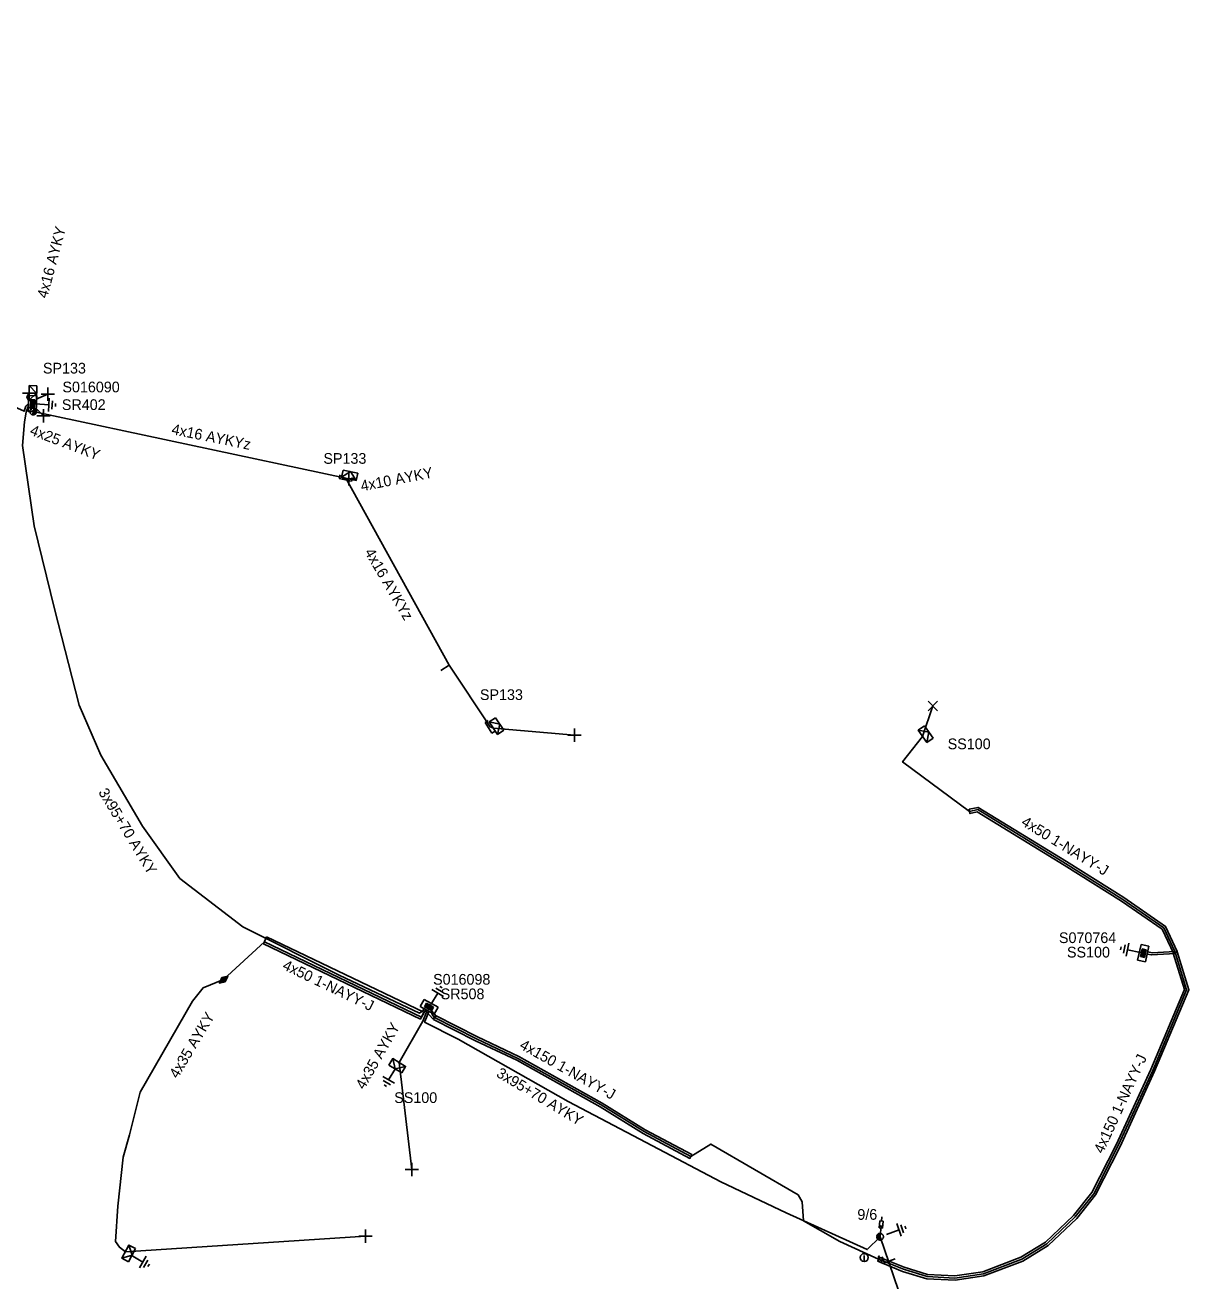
# Model space of a CAD drawing. Extents: x -717562 to -713845, y -1151196 to -1143903.
# Drawn here: x -716981.2 to -716872.4, y -1144669.5 to -1144552.1 of the extents above; entities that cross this region are included whole.
import ezdxf

# ---------------------------------------------------------------- set-up
doc = ezdxf.new("R2010")
doc.units = 0
for name, color, linetype in [('Vrstva 1', 7, 'Continuous'), ('Vrstva 10', 7, 'Continuous'), ('Vrstva 12', 7, 'Continuous'), ('Vrstva 13', 7, 'Continuous'), ('Vrstva 14', 7, 'Continuous'), ('Vrstva 15', 7, 'Continuous'), ('Vrstva 16', 7, 'Continuous'), ('Vrstva 18', 7, 'Continuous'), ('Vrstva 19', 7, 'Continuous'), ('Vrstva 2', 7, 'Continuous'), ('Vrstva 20', 7, 'Continuous'), ('Vrstva 28', 7, 'Continuous'), ('Vrstva 29', 7, 'Continuous'), ('Vrstva 30', 7, 'Continuous'), ('Vrstva 31', 7, 'Continuous'), ('Vrstva 33', 7, 'Continuous'), ('Vrstva 34', 7, 'Continuous'), ('Vrstva 36', 7, 'Continuous'), ('Vrstva 4', 7, 'Continuous'), ('Vrstva 5', 7, 'Continuous'), ('Vrstva 52', 7, 'Continuous'), ('Vrstva 53', 7, 'Continuous'), ('Vrstva 54', 7, 'Continuous'), ('Vrstva 55', 7, 'Continuous'), ('Vrstva 59', 7, 'Continuous'), ('Vrstva 6', 7, 'Continuous'), ('Vrstva 8', 7, 'Continuous'), ('Vrstva 9', 7, 'Continuous')]:
    doc.layers.add(name, color=color, linetype=linetype)

# ---------------------------------------------------------------- blocks, each defined once
blk = doc.blocks.new('NN440')
at = {"layer": 'Vrstva 2'}
for points in [[(0.63, 0), (0.63, 0.06), (0.62, 0.13), (0.6, 0.19), (0.58, 0.25), (0.55, 0.31), (0.51, 0.37), (0.47, 0.42), (0.42, 0.46), (0.37, 0.51), (0.32, 0.54), (0.26, 0.57), (0.2, 0.59), (0.13, 0.61), (0.07, 0.62), (0, 0.63), (-0.06, 0.62), (-0.13, 0.61), (-0.19, 0.59), (-0.26, 0.57), (-0.31, 0.54), (-0.37, 0.51), (-0.42, 0.46), (-0.47, 0.42), (-0.51, 0.37), (-0.54, 0.31), (-0.57, 0.25), (-0.6, 0.19), (-0.62, 0.13), (-0.63, 0.06), (-0.63, 0), (-0.63, -0.07), (-0.62, -0.14), (-0.6, -0.2), (-0.57, -0.26), (-0.54, -0.32), (-0.51, -0.37), (-0.47, -0.43), (-0.42, -0.47), (-0.37, -0.51), (-0.31, -0.55), (-0.26, -0.58), (-0.19, -0.6), (-0.13, -0.62), (-0.06, -0.63), (0, -0.63), (0.07, -0.63), (0.13, -0.62), (0.2, -0.6), (0.26, -0.58), (0.32, -0.55), (0.37, -0.51), (0.42, -0.47), (0.47, -0.43), (0.51, -0.37), (0.55, -0.32), (0.58, -0.26), (0.6, -0.2), (0.62, -0.14), (0.63, -0.07), (0.63, 0)], [(-0.63, 0), (0.63, 0)], [(-0.6, -0.18), (0.57, -0.18)], [(-0.51, -0.32), (0.5, -0.32)], [(-0.37, -0.47), (0.35, -0.47)]]:
    blk.add_lwpolyline(points, dxfattribs=at)
blk = doc.blocks.new('NN840')
at = {"layer": 'Vrstva 15'}
for points in [[(0, 0.62), (0, -0.63)], [(-0.75, -0.71), (-0.75, -0.66)], [(-0.73, -0.76), (-0.75, -0.71)], [(-0.66, -0.8), (-0.73, -0.76)], [(-0.63, -0.8), (-0.66, -0.8)], [(-0.56, -0.76), (-0.63, -0.8)], [(-0.54, -0.71), (-0.56, -0.76)], [(-0.54, -0.38), (-0.54, -0.71)], [(-0.33, -0.38), (-0.33, -0.8)], [(-0.33, -0.64), (-0.13, -0.38)], [(-0.26, -0.56), (-0.09, -0.8)]]:
    blk.add_lwpolyline(points, dxfattribs=at)
blk = doc.blocks.new('NN770')
at = {"layer": 'Vrstva 10'}
for p, q in [((0, 0.19), (0, 0.26)), ((0, -0.28), (0, 0.11))]:
    blk.add_line(p, q, dxfattribs=at)
blk.add_circle((0, -0.01), 0.375, dxfattribs=at)
blk = doc.blocks.new('NN870')
at = {"layer": 'Vrstva 4'}
for points in [[(0, -0.25), (0.5, 0), (0, 0.25), (-0.5, 0), (0, -0.25)], [(0.37, 0), (0, 0.19), (-0.36, 0), (0, -0.19), (0.37, 0)], [(0.24, 0), (0, 0.12), (-0.25, 0), (0, -0.12), (0.24, 0)], [(0.12, 0), (0, 0.06), (-0.13, 0), (0, -0.06), (0.12, 0)]]:
    blk.add_lwpolyline(points, dxfattribs=at)
blk = doc.blocks.new('NN800')
at = {"layer": 'Vrstva 1'}
for points in [[(-0.44, 0.44), (0.44, -0.44)], [(-0.44, -0.44), (0.44, 0.44)]]:
    blk.add_lwpolyline(points, dxfattribs=at)
blk = doc.blocks.new('NN820')
at = {"layer": 'Vrstva 13'}
for points in [[(0, 0), (0, -1.05)], [(-0.16, -0.81), (0.16, -0.81)], [(-0.16, -1.47), (-0.16, -0.81)], [(0, -1.05), (-0.06, -0.93)], [(0, -1.05), (0.06, -0.93)], [(0.16, -0.81), (0.16, -1.47)], [(0.16, -1.47), (-0.16, -1.47)], [(0, -1.47), (0, -1.87)]]:
    blk.add_lwpolyline(points, dxfattribs=at)
blk = doc.blocks.new('NN620')
at = {"layer": 'Vrstva 8'}
for points in [[(0.75, 0), (-0.75, 0)], [(-0.75, 0), (-0.75, -0.75)], [(0.75, -0.75), (0.75, 0)], [(-0.75, -0.75), (0.75, -0.75)], [(0.37, -0.18), (-0.38, -0.18)], [(-0.38, -0.18), (-0.38, -0.56)], [(-0.38, -0.56), (0.37, -0.56)], [(0.32, -0.23), (-0.33, -0.23)], [(-0.33, -0.23), (-0.33, -0.51)], [(-0.33, -0.51), (0.32, -0.51)], [(0.27, -0.27), (-0.28, -0.27)], [(-0.28, -0.27), (-0.28, -0.46)], [(-0.28, -0.46), (0.27, -0.46)], [(0.23, -0.32), (-0.23, -0.32)], [(-0.23, -0.32), (-0.23, -0.42)], [(-0.23, -0.42), (0.23, -0.42)], [(-0.19, -0.37), (0.19, -0.37)], [(0.23, -0.42), (0.23, -0.32)], [(0.27, -0.46), (0.27, -0.27)], [(0.32, -0.51), (0.32, -0.23)], [(0.37, -0.56), (0.37, -0.18)]]:
    blk.add_lwpolyline(points, dxfattribs=at)
blk = doc.blocks.new('NN630')
at = {"layer": 'Vrstva 9'}
for points in [[(0, -0.7), (-0.7, 0)], [(-0.7, -0.7), (-0.7, 0), (0.7, 0), (0.7, -0.7)], [(-0.7, -0.7), (0.7, -0.7)], [(0, -0.7), (0.7, 0)]]:
    blk.add_lwpolyline(points, dxfattribs=at)
blk = doc.blocks.new('NN810')
at = {"layer": 'Vrstva 14'}
for points in [[(0, -0.64), (0, -1.89)], [(0.63, -1.89), (-0.62, -1.89)], [(0.39, -2.2), (-0.4, -2.2)], [(0, -2.52), (-0.12, -2.52)], [(0.14, -2.52), (0, -2.52)]]:
    blk.add_lwpolyline(points, dxfattribs=at)
blk = doc.blocks.new('NN510')
at = {"layer": 'Vrstva 2'}
blk.add_lwpolyline([(0, 0), (0, 0.94)], dxfattribs=at)
blk = doc.blocks.new('NN515')
at = {"layer": 'Vrstva 2'}
for points in [[(-0.59, 0.18), (0.59, 0.18)], [(-0.59, 0.18), (-0.59, -0.18)], [(0.59, 0.18), (0.59, -0.18)]]:
    blk.add_lwpolyline(points, dxfattribs=at)

msp = doc.modelspace()

# ---------------------------------------------------------------- linework, layer by layer
at = {"layer": 'Vrstva 1'}
msp.add_lwpolyline([(-716887.86, -1144760.11), (-716889.23, -1144732.39), (-716890.23, -1144697.78), (-716901.29, -1144665.4)], dxfattribs=at)
at = {"layer": 'Vrstva 20'}
for points in [[(-716892.97, -1144625.44), (-716892.12, -1144625.27), (-716883.86, -1144630.33), (-716878.5, -1144633.7), (-716874.61, -1144636.39), (-716873.52, -1144638.75), (-716873.88, -1144638.91), (-716874.93, -1144636.65), (-716878.72, -1144634.04), (-716884.08, -1144630.67), (-716892.2, -1144625.69), (-716892.89, -1144625.84)], [(-716958.62, -1144637.38), (-716943.93, -1144644.42), (-716944.24, -1144645.05), (-716958.92, -1144638.01)], [(-716873.51, -1144638.77), (-716872.43, -1144642.32), (-716875.63, -1144649.93), (-716878.85, -1144656.98), (-716881.15, -1144661.5), (-716882.9, -1144663.69), (-716885.59, -1144666.23), (-716887.95, -1144667.68), (-716891.58, -1144669.05), (-716894.28, -1144669.47), (-716896.92, -1144669.33), (-716899.18, -1144668.64), (-716901.51, -1144667.7), (-716901.37, -1144667.32), (-716899.04, -1144668.26), (-716896.84, -1144668.93), (-716894.3, -1144669.07), (-716891.68, -1144668.67), (-716888.13, -1144667.32), (-716885.83, -1144665.91), (-716883.2, -1144663.41), (-716881.49, -1144661.28), (-716879.21, -1144656.8), (-716875.99, -1144649.77), (-716872.85, -1144642.3), (-716873.89, -1144638.89)], [(-716943.41, -1144644.08), (-716942.77, -1144644.78), (-716943.07, -1144645.04), (-716943.71, -1144644.34)], [(-716942.83, -1144644.73), (-716938.91, -1144646.72), (-716935.04, -1144648.55), (-716927.26, -1144652.91), (-716923.23, -1144655.41), (-716918.88, -1144657.72), (-716919.06, -1144658.08), (-716923.43, -1144655.75), (-716927.46, -1144653.25), (-716935.22, -1144648.91), (-716939.09, -1144647.08), (-716943.01, -1144645.09)]]:
    msp.add_lwpolyline(points, close=True, dxfattribs=at)
at = {"layer": 'Vrstva 5'}
for points in [[(-716998.85, -1144548.8), (-716998.18, -1144558.5), (-716997.3, -1144567.18), (-716996.65, -1144573.74), (-716997.16, -1144578.29), (-716997.44, -1144584.25), (-716997.21, -1144584.93), (-716996.53, -1144585.06), (-716990.27, -1144587.27), (-716982.45, -1144587.7), (-716981.28, -1144588.24), (-716981.11, -1144587.75), (-716980.86, -1144587.51)], [(-716980.89, -1144587.78), (-716981.08, -1144588.33), (-716981.25, -1144589.23), (-716981.44, -1144591.44), (-716980.33, -1144598.95), (-716978.44, -1144606.72), (-716976.15, -1144615.72), (-716974.11, -1144620.38), (-716970.22, -1144627.02), (-716966.72, -1144631.93), (-716960.84, -1144636.42), (-716951.85, -1144640.96), (-716944.34, -1144644.49), (-716944.02, -1144644.29), (-716943.9, -1144644.06)], [(-716980.86, -1144587.51), (-716980.89, -1144587.78), (-716980.43, -1144588.26)], [(-716876.27, -1144638.76), (-716875.86, -1144638.85), (-716873.75, -1144638.73), (-716874.77, -1144636.52), (-716878.61, -1144633.87), (-716883.97, -1144630.5), (-716892.16, -1144625.48), (-716892.93, -1144625.64), (-716899.19, -1144621.01), (-716897.31, -1144618.63)], [(-716943.74, -1144644.15), (-716944.15, -1144644.87), (-716958.83, -1144637.83), (-716962.64, -1144641.37)], [(-716943.22, -1144644.45), (-716943.13, -1144644.69), (-716942.92, -1144644.91), (-716939, -1144646.9), (-716935.13, -1144648.73), (-716927.36, -1144653.08), (-716923.33, -1144655.58), (-716918.97, -1144657.9), (-716917.09, -1144656.75), (-716908.93, -1144661.5), (-716908.58, -1144662.15), (-716908.43, -1144663.92), (-716905.04, -1144665.86), (-716901.44, -1144667.51), (-716899.11, -1144668.45), (-716896.88, -1144669.13), (-716894.29, -1144669.27), (-716891.63, -1144668.86), (-716888.04, -1144667.5), (-716885.71, -1144666.07), (-716883.05, -1144663.55), (-716881.32, -1144661.39), (-716879.03, -1144656.89), (-716875.81, -1144649.85), (-716872.64, -1144642.31), (-716873.67, -1144638.93), (-716875.93, -1144639.06), (-716876.32, -1144638.98)], [(-716971.81, -1144666.8), (-716972.37, -1144666.38), (-716972.74, -1144665.85), (-716972.53, -1144662.55), (-716972.02, -1144657.97), (-716971.42, -1144655.88), (-716970.45, -1144651.89), (-716965.53, -1144643.39), (-716964.55, -1144642.13), (-716962.64, -1144641.37)], [(-716946.23, -1144649.12), (-716944.03, -1144645.25), (-716943.61, -1144644.24)], [(-716901.29, -1144665.4), (-716902.48, -1144666.6), (-716910.06, -1144663.18), (-716916.18, -1144660.28), (-716922.56, -1144656.92), (-716930.43, -1144652.75), (-716940.72, -1144646.93), (-716943.86, -1144645.34), (-716943.42, -1144644.31)]]:
    msp.add_lwpolyline(points, dxfattribs=at)
at = {"layer": 'Vrstva 52'}
for points in [[(-716980.83, -1144587.3), (-716981.03, -1144586.89), (-716980.81, -1144586.54)], [(-716980.43, -1144588.26), (-716951.21, -1144594.48)], [(-716951.21, -1144594.48), (-716950.92, -1144594.56)]]:
    msp.add_lwpolyline(points, dxfattribs=at)
at = {"layer": 'Vrstva 54'}
msp.add_lwpolyline([(-716951.21, -1144594.48), (-716941.55, -1144611.96), (-716937.73, -1144617.74), (-716937.42, -1144617.86)], dxfattribs=at)
at = {"layer": 'Vrstva 59'}
for points in [[(-716980.15, -1144587.11), (-716979.05, -1144586.65)], [(-716980.2, -1144587.95), (-716979.48, -1144588.66)], [(-716897.31, -1144618.63), (-716896.35, -1144615.79)], [(-716937.42, -1144617.86), (-716929.83, -1144618.53)], [(-716946.23, -1144649.12), (-716945.06, -1144659.13)], [(-716971.81, -1144666.8), (-716949.38, -1144665.36)]]:
    msp.add_lwpolyline(points, dxfattribs=at)

# ---------------------------------------------------------------- block references
at = {"layer": 'Vrstva 13'}
for p, xscale, yscale, rotation in [((-716980.43, -1144588.26), 0.4999999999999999, 0.5000000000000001, 76.11560553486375), ((-716901.29, -1144665.4), 0.5, 0.5, -70.23763887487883)]:
    msp.add_blockref('NN440', p, dxfattribs=dict(at, xscale=xscale, yscale=yscale, rotation=rotation))
for name, p, rotation in [('NN515', (-716951.21, -1144594.48), 167.98324996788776), ('NN510', (-716941.55, -1144611.96), 123.2628583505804), ('NN515', (-716937.73, -1144617.74), 123.26285842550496)]:
    msp.add_blockref(name, p, dxfattribs=dict(at, rotation=rotation))
at = {"layer": 'Vrstva 15'}
for p, rotation in [((-716980.86, -1144587.51), 86.41149059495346), ((-716876.32, -1144638.98), -102.52880768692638), ((-716943.61, -1144644.24), 148.71465557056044), ((-716946.23, -1144649.12), -31.285344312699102), ((-716901.29, -1144665.4), 109.76236106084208), ((-716971.81, -1144666.8), 59.13098885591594)]:
    msp.add_blockref('NN810', p, dxfattribs=dict(at, rotation=rotation))
at = {"layer": 'Vrstva 16', "rotation": 175.0417021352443}
msp.add_blockref('NN820', (-716901.29, -1144665.4), dxfattribs=at)
at = {"layer": 'Vrstva 18', "rotation": -70.23763892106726}
msp.add_blockref('NN840', (-716900.47, -1144667.68), dxfattribs=at)
at = {"layer": 'Vrstva 19', "rotation": 40.003988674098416}
msp.add_blockref('NN870', (-716962.64, -1144641.37), dxfattribs=at)
at = {"layer": 'Vrstva 28'}
for p, rotation in [((-716980.86, -1144587.51), 87.64527793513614), ((-716876.32, -1144638.98), -102.52880768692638), ((-716943.61, -1144644.24), 151.24688151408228)]:
    msp.add_blockref('NN620', p, dxfattribs=dict(at, rotation=rotation))
at = {"layer": 'Vrstva 31'}
for p, rotation in [((-716980.81, -1144586.54), 88.72696997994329), ((-716950.92, -1144594.56), 167.98324998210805), ((-716937.42, -1144617.86), 123.2628583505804), ((-716897.31, -1144618.63), 125.70669144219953), ((-716946.23, -1144649.12), -31.285344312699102), ((-716971.81, -1144666.8), 62.50366304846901)]:
    msp.add_blockref('NN630', p, dxfattribs=dict(at, rotation=rotation))
at = {"layer": 'Vrstva 34'}
for p, rotation in [((-716980.81, -1144586.54), 45.00000009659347), ((-716979.05, -1144586.65), 45), ((-716979.48, -1144588.66), 45), ((-716950.92, -1144594.56), 45), ((-716929.83, -1144618.53), 45), ((-716945.06, -1144659.13), 45), ((-716949.38, -1144665.36), 45)]:
    msp.add_blockref('NN800', p, dxfattribs=dict(at, rotation=rotation))
msp.add_blockref('NN800', (-716896.35, -1144615.79), dxfattribs=at)
at = {"layer": 'Vrstva 36'}
msp.add_blockref('NN770', (-716902.77, -1144667.34), dxfattribs=at)

# ---------------------------------------------------------------- texts
at = {"layer": 'Vrstva 12'}
msp.add_text('9/6', height=1, dxfattribs=at).set_placement((-716903.41, -1144663.82))
at = {"layer": 'Vrstva 29'}
for s, p in [('S016090', (-716977.7, -1144586.47)), ('S070764', (-716884.57, -1144637.95)), ('S016098', (-716943.06, -1144641.84))]:
    msp.add_text(s, height=1, dxfattribs=at).set_placement(p)
at = {"layer": 'Vrstva 30'}
for s, p in [('SR402', (-716977.75, -1144588.12)), ('SS100', (-716883.82, -1144639.3)), ('SR508', (-716942.35, -1144643.2))]:
    msp.add_text(s, height=1, dxfattribs=at).set_placement(p)
at = {"layer": 'Vrstva 33'}
for s, p in [('SP133', (-716979.52, -1144584.71)), ('SP133', (-716953.31, -1144593.15)), ('SP133', (-716938.68, -1144615.23)), ('SS100', (-716894.97, -1144619.83)), ('SS100', (-716946.69, -1144652.9))]:
    msp.add_text(s, height=1, dxfattribs=at).set_placement(p)
at = {"layer": 'Vrstva 53'}
msp.add_text('4x16 AYKYz', height=1, rotation=348.579, dxfattribs=at).set_placement((-716967.56, -1144590.37))
at = {"layer": 'Vrstva 54'}
for s, rotation, p in [('4x16 AYKY', 75.112, (-716979.13, -1144577.74)), ('4x10 AYKY', 10.953, (-716949.73, -1144595.72))]:
    msp.add_text(s, height=1, rotation=rotation, dxfattribs=at).set_placement(p)
at = {"layer": 'Vrstva 55'}
msp.add_text('4x16 AYKYz', height=1, rotation=300.23, dxfattribs=at).set_placement((-716949.5, -1144601.4))
at = {"layer": 'Vrstva 6'}
for s, rotation, p in [('4x25 AYKY', 339.158, (-716980.82, -1144590.4)), ('3x95+70 AYKY', 301.186, (-716974.38, -1144623.85)), ('4x50 1-NAYY-J', 328.494, (-716888.18, -1144626.88)), ('4x50 1-NAYY-J', 334.384, (-716957.21, -1144640.36)), ('4x35 AYKY', 59.239, (-716966.93, -1144650.68)), ('4x35 AYKY', 60.383, (-716949.5, -1144651.71)), ('4x150 1-NAYY-J', 330.758, (-716935.06, -1144647.76)), ('4x150 1-NAYY-J', 65.421, (-716880.46, -1144657.7)), ('3x95+70 AYKY', 329.073, (-716937.23, -1144650.38))]:
    msp.add_text(s, height=1, rotation=rotation, dxfattribs=at).set_placement(p)

doc.saveas('drawing.dxf')
